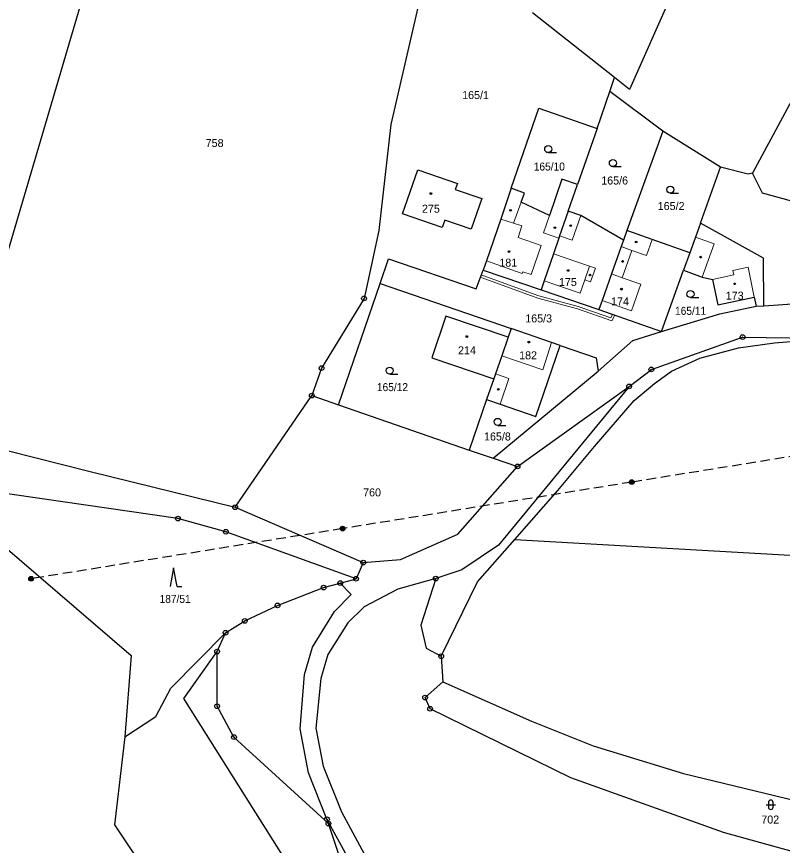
# Model space of a CAD drawing. Extents: x -754445 to -751443, y -1030748 to -1028224.
# Drawn here: x -752878.6 to -752716, y -1029419.8 to -1029243.8 of the extents above; entities that cross this region are included whole.
import ezdxf
from ezdxf.enums import TextEntityAlignment as Align

# ---------------------------------------------------------------- set-up
doc = ezdxf.new("R2010")
doc.units = 0
doc.header["$LTSCALE"] = 0.68
doc.linetypes.add('MEDIUM_DASHED', pattern=[4.5, 3, -1.5])
for name, color, linetype, lineweight in [('1', 7, 'Continuous', 25), ('13', 7, 'Continuous', 13), ('3', 7, 'Continuous', 25), ('4', 7, 'Continuous', 13), ('5', 7, 'Continuous', 25), ('6', 7, 'Continuous', 25), ('8', 7, 'Continuous', 25)]:
    doc.layers.add(name, color=color, linetype=linetype, lineweight=lineweight)
doc.layers.add('2', color=7, linetype='Continuous')

msp = doc.modelspace()

# ---------------------------------------------------------------- linework, layer by layer
at = {"layer": '1'}
for p, q in [((-752751.66, -1029256.75), (-752769.05, -1029243.04)), ((-752752.65, -1029259.71), (-752751.66, -1029256.75)), ((-752755.39, -1029267.58), (-752752.65, -1029259.71)), ((-752741.45, -1029268.15), (-752752.65, -1029259.71)), ((-752733.45, -1029287.72), (-752729.18, -1029275.82)), ((-752761.51, -1029285.16), (-752759.53, -1029279.48)), ((-752770.8, -1029281.31), (-752773.58, -1029280.27)), ((-752749.07, -1029289.28), (-752749.78, -1029291.31)), ((-752779.58, -1029297.65), (-752767.25, -1029301.84)), ((-752810.24, -1029326.24), (-752801.42, -1029300.5)), ((-752801.42, -1029300.5), (-752773.64, -1029310.06)), ((-752767.25, -1029301.84), (-752754.98, -1029306.01)), ((-752720, -1029305.22), (-752703.9, -1029304.12)), ((-752721.58, -1029305.33), (-752720, -1029305.22)), ((-752773.64, -1029310.06), (-752774.27, -1029311.9)), ((-752810.24, -1029326.24), (-752782.53, -1029335.85)), ((-752832.2, -1029347.99), (-752805.01, -1029359.76)), ((-752772.84, -1029354.85), (-752623.27, -1029363.43)), ((-752805.01, -1029359.76), (-752806.54, -1029363.17)), ((-752809.89, -1029364.09), (-752806.54, -1029363.17)), ((-752788.47, -1029379.62), (-752788.12, -1029385.09))]:
    msp.add_line(p, q, dxfattribs=at)
for points in [[(-752845.58, -1029166.38), (-752850.68, -1029190.24), (-752852.46, -1029198.42), (-752892.15, -1029333.05)], [(-752721.54, -1029198.49), (-752748.46, -1029259.28), (-752751.66, -1029256.75)], [(-752685.79, -1029207.91), (-752692.16, -1029223.36), (-752696.43, -1029228.8), (-752722.35, -1029277.04)], [(-752787.93, -1029230.89), (-752793.4, -1029241.9), (-752799.14, -1029266.71), (-752801.67, -1029289.26), (-752804.85, -1029303.67), (-752813.85, -1029318.47), (-752815.94, -1029324.28), (-752810.24, -1029326.24)], [(-752748.57, -1029322.36), (-752743.86, -1029318.74), (-752724.5, -1029311.89), (-752689.5, -1029312.41), (-752652.42, -1029315.06), (-752627.25, -1029314.34), (-752613.89, -1029305.67), (-752602.57, -1029294.23), (-752562.35, -1029261.32)], [(-752773.58, -1029280.27), (-752767.75, -1029263.27), (-752755.39, -1029267.58), (-752759.53, -1029279.48)], [(-752729.18, -1029275.82), (-752741.45, -1029268.15), (-752749.07, -1029289.28)], [(-752722.35, -1029277.04), (-752723.29, -1029277.26), (-752729.18, -1029275.82)], [(-752703.79, -1029285.82), (-752720.24, -1029281.3), (-752722.35, -1029277.04)], [(-752759.53, -1029279.48), (-752762.87, -1029278.37), (-752765.5, -1029286.08), (-752771.51, -1029283.25), (-752770.8, -1029281.31)], [(-752773.58, -1029280.27), (-752775.83, -1029286.81), (-752778.88, -1029295.72), (-752779.58, -1029297.65)], [(-752761.51, -1029285.16), (-752763.33, -1029290.4), (-752763.49, -1029290.86), (-752764.64, -1029294.18), (-752766.61, -1029299.95), (-752767.25, -1029301.84)], [(-752749.78, -1029291.31), (-752758.86, -1029286.08), (-752761.51, -1029285.16)], [(-752733.45, -1029287.72), (-752734.5, -1029290.63), (-752735.7, -1029293.98), (-752737.04, -1029297.7)], [(-752720, -1029305.22), (-752720.07, -1029295.15), (-752733.45, -1029287.72)], [(-752735.7, -1029293.98), (-752743.69, -1029291.17), (-752749.07, -1029289.28)], [(-752749.78, -1029291.31), (-752750.26, -1029292.67), (-752752.31, -1029298.47), (-752754.31, -1029304.13), (-752754.98, -1029306.01), (-752741.7, -1029310.68), (-752737.04, -1029297.7)], [(-752801.42, -1029300.5), (-752799.65, -1029295.29), (-752781.04, -1029301.66), (-752779.58, -1029297.65)], [(-752737.04, -1029297.7), (-752733.09, -1029299.12), (-752730.86, -1029299.63), (-752729.72, -1029305.01), (-752722, -1029303.37), (-752721.58, -1029305.33)], [(-752741.7, -1029310.68), (-752729.31, -1029306.97), (-752721.58, -1029305.33)], [(-752774.27, -1029311.9), (-752787.47, -1029307.45), (-752790.45, -1029316.29), (-752777.32, -1029320.72)], [(-752763.2, -1029313.64), (-752765.02, -1029313.02), (-752773.64, -1029310.06)], [(-752755.14, -1029319.09), (-752747.82, -1029312.62), (-752741.7, -1029310.68)], [(-752774.27, -1029311.9), (-752775.63, -1029315.83), (-752776.96, -1029319.7), (-752777.32, -1029320.72), (-752778.84, -1029325.14)], [(-752772.84, -1029354.85), (-752763.68, -1029344.42), (-752755.9, -1029335.07), (-752747.48, -1029325.32), (-752743.16, -1029321.72), (-752739.58, -1029319.13), (-752733.56, -1029316.35), (-752725.37, -1029314.13), (-752717.73, -1029313.07), (-752710.68, -1029312.55), (-752698.61, -1029312.55), (-752669.4, -1029316.09), (-752632.97, -1029317.72), (-752624.98, -1029316.73), (-752619.09, -1029314.66), (-752613.62, -1029312.3), (-752613.3, -1029312.12)], [(-752778.84, -1029325.14), (-752775.97, -1029326.13), (-752768.39, -1029328.74), (-752763.2, -1029313.64)], [(-752763.2, -1029313.64), (-752755.54, -1029316.27), (-752755.14, -1029319.09)], [(-752778.84, -1029325.14), (-752782.53, -1029335.85), (-752777.46, -1029337.58), (-752755.14, -1029319.09)], [(-752748.57, -1029322.36), (-752776.33, -1029356.05), (-752784.12, -1029361.3), (-752789.61, -1029363.16)], [(-752777.46, -1029337.58), (-752772.26, -1029339.33), (-752748.57, -1029322.36)], [(-752892.15, -1029333.05), (-752862.98, -1029340.4), (-752832.2, -1029347.99), (-752815.94, -1029324.28)], [(-752806.54, -1029363.17), (-752834.17, -1029353.21), (-752844.35, -1029350.41), (-752894.22, -1029343.14), (-752906.97, -1029339.67), (-752917.26, -1029331.82)], [(-752917.26, -1029331.82), (-752909.67, -1029342.86), (-752885.15, -1029352.98), (-752854.27, -1029379.48), (-752855.62, -1029396.74)], [(-752805.01, -1029359.76), (-752797.08, -1029359.13), (-752784.9, -1029353.69), (-752772.26, -1029339.33)], [(-752788.47, -1029379.62), (-752780.73, -1029363.83), (-752772.84, -1029354.85)], [(-752834.24, -1029374.66), (-752830.16, -1029372.13), (-752823.21, -1029368.86), (-752813.43, -1029365.06), (-752809.89, -1029364.09)], [(-752724, -1029526.69), (-752745.25, -1029498.54), (-752762.86, -1029482.12), (-752778.77, -1029469.33), (-752791.47, -1029450.09), (-752801.33, -1029434.99), (-752812.71, -1029414.25), (-752816.65, -1029404.38), (-752818.39, -1029395.06), (-752817.45, -1029383.52), (-752815.8, -1029377.73), (-752811.09, -1029370.16), (-752807.6, -1029366.56), (-752809.89, -1029364.09)], [(-752789.61, -1029363.16), (-752797.67, -1029365.41), (-752804.82, -1029369.17), (-752808.26, -1029372.56), (-752812.54, -1029379.26), (-752814.02, -1029384.35), (-752815.05, -1029394.91), (-752813.52, -1029402.95), (-752809.66, -1029412.67), (-752798.18, -1029433.88), (-752788.51, -1029448.64), (-752776.55, -1029465.81), (-752761.34, -1029478.56), (-752763.04, -1029468.37)], [(-752789.61, -1029363.16), (-752792.78, -1029373.05), (-752791.64, -1029377.92), (-752788.47, -1029379.62)], [(-752855.62, -1029396.74), (-752849.02, -1029392.43), (-752845.86, -1029386.42), (-752834.24, -1029374.66)], [(-752841.97, -1029469.65), (-752823.23, -1029451.51), (-752822.18, -1029421.86), (-752843.08, -1029388.61), (-752836.03, -1029378.63), (-752834.24, -1029374.66)], [(-752724, -1029526.69), (-752746.38, -1029514.49), (-752760.51, -1029500.43), (-752770.49, -1029491.67), (-752778.6, -1029479.58), (-752791.3, -1029456.48), (-752802.01, -1029433.98), (-752809.81, -1029422.81), (-752812.41, -1029415.16), (-752832.45, -1029396.8), (-752836.03, -1029390.24), (-752836.03, -1029378.63)], [(-752657.21, -1029435.95), (-752674.99, -1029431.56), (-752698.15, -1029425.51), (-752728.51, -1029417.08), (-752760.96, -1029405.46), (-752790.81, -1029390.78), (-752791.87, -1029388.4), (-752788.12, -1029385.09)], [(-752788.12, -1029385.09), (-752769.32, -1029393.45), (-752756.2, -1029398.64), (-752737.01, -1029404.56), (-752704.52, -1029412.39), (-752652.02, -1029424.42)], [(-752855.62, -1029396.74), (-752857.85, -1029415.42), (-752848.83, -1029428.96), (-752846.56, -1029439.44), (-752849.62, -1029471.84)]]:
    msp.add_lwpolyline(points, dxfattribs=at)
msp.add_lwpolyline([(-752787.69, -1029287.06), (-752788.23, -1029288.62), (-752796.66, -1029285.71), (-752793.43, -1029276.35), (-752785.03, -1029279.25), (-752785.47, -1029280.53), (-752779.87, -1029282.44), (-752782.11, -1029288.96)], close=True, dxfattribs=at)
at = {"layer": '13'}
msp.add_lwpolyline([(-752767.77, -1029303.13), (-752779.62, -1029298.83), (-752779.96, -1029298.7), (-752780.13, -1029299.16), (-752779.8, -1029299.29), (-752767.93, -1029303.61), (-752759.5, -1029305.87), (-752752.21, -1029308.41), (-752751.64, -1029307.19), (-752752.11, -1029307.02), (-752752.47, -1029307.79), (-752759.36, -1029305.39)], close=True, dxfattribs=at)
at = {"layer": '3'}
for p, q in [((-752765.743, -1029272.71), (-752763.993, -1029272.71)), ((-752752.023, -1029275.69), (-752750.273, -1029275.69)), ((-752739.833, -1029281.32), (-752738.083, -1029281.32)), ((-752735.553, -1029303.49), (-752733.803, -1029303.49)), ((-752799.393, -1029319.74), (-752797.643, -1029319.74)), ((-752776.473, -1029330.63), (-752774.723, -1029330.63)), ((-752844.53, -1029364.86), (-752843.534, -1029364.86)), ((-752719.511, -1029411.161), (-752717.509, -1029411.161)), ((-752719.011, -1029410.661), (-752719.011, -1029411.662)), ((-752718.009, -1029411.662), (-752718.009, -1029410.661))]:
    msp.add_line(p, q, dxfattribs=at)
msp.add_lwpolyline([(-752844.53, -1029364.86), (-752845.28, -1029360.86), (-752846.03, -1029364.86)], dxfattribs=at)
for centre in [(-752765.7429, -1029271.9598), (-752752.0229, -1029274.9398), (-752739.8329, -1029280.5698), (-752735.5529, -1029302.7398), (-752799.3929, -1029318.9898), (-752776.4729, -1029329.8798)]:
    msp.add_circle(centre, 0.75, dxfattribs=at)
for centre, start, end in [((-752718.51, -1029410.6609), 0, 180), ((-752718.51, -1029411.6609), 180, 359.98789)]:
    msp.add_arc(centre, 0.5, start, end, dxfattribs=at)
at = {"layer": '4'}
for p, q in [((-752773.12, -1029287.68), (-752771.51, -1029283.25)), ((-752766.74, -1029289.71), (-752765.5, -1029286.08)), ((-752758.86, -1029286.08), (-752760.69, -1029291.32)), ((-752773.12, -1029287.68), (-752775.83, -1029286.81)), ((-752771.32, -1029288.27), (-752773.12, -1029287.68)), ((-752772.14, -1029290.76), (-752771.32, -1029288.27)), ((-752763.49, -1029290.86), (-752766.74, -1029289.71)), ((-752767.25, -1029292.42), (-752772.14, -1029290.76)), ((-752760.69, -1029291.32), (-752763.33, -1029290.4)), ((-752743.69, -1029291.17), (-752744.89, -1029294.56)), ((-752730.54, -1029292.05), (-752734.5, -1029290.63)), ((-752769.34, -1029298.61), (-752767.25, -1029292.42)), ((-752750.26, -1029292.67), (-752748, -1029293.47)), ((-752748, -1029293.47), (-752750.04, -1029299.27)), ((-752744.89, -1029294.56), (-752748, -1029293.47)), ((-752730.54, -1029292.05), (-752733.09, -1029299.12)), ((-752756.97, -1029296.79), (-752764.64, -1029294.18)), ((-752778.88, -1029295.72), (-752771.25, -1029298.34)), ((-752756.97, -1029296.79), (-752757.97, -1029299.72)), ((-752755.74, -1029297.21), (-752756.97, -1029296.79)), ((-752755.74, -1029297.21), (-752756.74, -1029300.14)), ((-752726.57, -1029297.75), (-752723.34, -1029297.06)), ((-752723.34, -1029297.06), (-752722, -1029303.37)), ((-752771.25, -1029298.34), (-752771.13, -1029298)), ((-752771.13, -1029298), (-752769.34, -1029298.61)), ((-752752.31, -1029298.47), (-752750.04, -1029299.27)), ((-752726.37, -1029298.68), (-752730.86, -1029299.63)), ((-752726.37, -1029298.68), (-752726.57, -1029297.75)), ((-752766.61, -1029299.95), (-752758.94, -1029302.56)), ((-752757.97, -1029299.72), (-752758.94, -1029302.56)), ((-752756.74, -1029300.14), (-752757.97, -1029299.72)), ((-752750.04, -1029299.27), (-752746.08, -1029300.66)), ((-752746.08, -1029300.66), (-752748.06, -1029306.32)), ((-752754.31, -1029304.13), (-752748.06, -1029306.32)), ((-752766.92, -1029318.8), (-752765.02, -1029313.02)), ((-752766.92, -1029318.8), (-752775.63, -1029315.83)), ((-752774.1, -1029320.69), (-752776.96, -1029319.7)), ((-752775.97, -1029326.13), (-752774.1, -1029320.69))]:
    msp.add_line(p, q, dxfattribs=at)
at = {"layer": '5'}
for centre in [(-752790.6568, -1029281.3992), (-752773.7468, -1029284.9492), (-752760.9768, -1029288.2192), (-752764.3368, -1029288.6592), (-752747.0968, -1029291.6992), (-752774.0668, -1029293.7192), (-752733.3868, -1029294.8992), (-752749.9568, -1029295.8192), (-752761.5268, -1029297.7392), (-752756.8868, -1029298.7192), (-752726.1768, -1029300.5692), (-752750.1968, -1029301.6892), (-752783.0068, -1029311.7592), (-752769.8468, -1029312.9492), (-752776.3468, -1029322.9692)]:
    msp.add_circle(centre, 0.175, dxfattribs=at)
at = {"layer": '6', "linetype": 'MEDIUM_DASHED'}
msp.add_lwpolyline([(-752638.49, -1029325.08), (-752694.51, -1029334.07), (-752748.02, -1029342.67), (-752809.39, -1029352.53), (-752875.51, -1029363.18)], dxfattribs=at)
at = {"layer": '6'}
for centre, radius in [((-752748.0234, -1029342.6699), 0.5), ((-752748.0234, -1029342.6699), 0.4), ((-752748.0234, -1029342.6699), 0.3), ((-752748.0234, -1029342.6699), 0.2), ((-752748.0234, -1029342.6699), 0.1), ((-752809.3934, -1029352.5299), 0.5), ((-752809.3934, -1029352.5299), 0.4), ((-752809.3934, -1029352.5299), 0.3), ((-752809.3934, -1029352.5299), 0.2), ((-752809.3934, -1029352.5299), 0.1), ((-752875.5134, -1029363.1799), 0.5), ((-752875.5134, -1029363.1799), 0.4), ((-752875.5134, -1029363.1799), 0.3), ((-752875.5134, -1029363.1799), 0.2), ((-752875.5134, -1029363.1799), 0.1)]:
    msp.add_circle(centre, radius, dxfattribs=at)
at = {"layer": '8'}
for centre, radius in [((-752804.85, -1029303.6699), 0.5), ((-752804.85, -1029303.6699), 0.0303), ((-752724.5, -1029311.8899), 0.5), ((-752724.5, -1029311.8899), 0.0303), ((-752813.85, -1029318.4699), 0.5), ((-752743.86, -1029318.7399), 0.5), ((-752813.85, -1029318.4699), 0.0303), ((-752743.86, -1029318.7399), 0.0303), ((-752748.57, -1029322.3599), 0.5), ((-752748.57, -1029322.3599), 0.0303), ((-752815.94, -1029324.2799), 0.5), ((-752815.94, -1029324.2799), 0.0303), ((-752772.26, -1029339.3299), 0.5), ((-752772.26, -1029339.3299), 0.0303), ((-752832.2, -1029347.9899), 0.5), ((-752832.2, -1029347.9899), 0.0303), ((-752844.35, -1029350.4099), 0.5), ((-752844.35, -1029350.4099), 0.0303), ((-752834.17, -1029353.2099), 0.5), ((-752834.17, -1029353.2099), 0.0303), ((-752805.01, -1029359.7599), 0.5), ((-752805.01, -1029359.7599), 0.0303), ((-752809.89, -1029364.0899), 0.5), ((-752809.89, -1029364.0899), 0.0303), ((-752806.54, -1029363.1699), 0.5), ((-752806.54, -1029363.1699), 0.0303), ((-752789.61, -1029363.1599), 0.5), ((-752789.61, -1029363.1599), 0.0303), ((-752813.43, -1029365.0599), 0.5), ((-752813.43, -1029365.0599), 0.0303), ((-752823.21, -1029368.8599), 0.5), ((-752823.21, -1029368.8599), 0.0303), ((-752830.16, -1029372.1299), 0.5), ((-752830.16, -1029372.1299), 0.0303), ((-752834.24, -1029374.6599), 0.5), ((-752834.24, -1029374.6599), 0.0303), ((-752836.03, -1029378.6299), 0.5), ((-752836.03, -1029378.6299), 0.0303), ((-752788.47, -1029379.6199), 0.5), ((-752788.47, -1029379.6199), 0.0303), ((-752791.87, -1029388.3999), 0.5), ((-752791.87, -1029388.3999), 0.0303), ((-752836.03, -1029390.2399), 0.5), ((-752836.03, -1029390.2399), 0.0303), ((-752790.81, -1029390.7799), 0.5), ((-752790.81, -1029390.7799), 0.0303), ((-752832.45, -1029396.7999), 0.5), ((-752832.45, -1029396.7999), 0.0303), ((-752812.71, -1029414.2499), 0.5), ((-752812.41, -1029415.1599), 0.5), ((-752812.71, -1029414.2499), 0.0303), ((-752812.41, -1029415.1599), 0.0303)]:
    msp.add_circle(centre, radius, dxfattribs=at)

# ---------------------------------------------------------------- texts
at = {"layer": '2'}
for s, p in [('165/1', (-752781.17, -1029261.34)), ('758', (-752836.559, -1029271.516)), ('165/6', (-752751.65, -1029279.48)), ('165/2', (-752739.66, -1029284.9)), ('275', (-752790.649, -1029285.47)), ('181', (-752774.229, -1029296.92)), ('175', (-752761.579, -1029301.03)), ('173', (-752726.169, -1029303.93)), ('174', (-752750.499, -1029305.13)), ('165/3', (-752767.78, -1029308.76)), ('214', (-752782.999, -1029315.53)), ('182', (-752770.019, -1029316.6)), ('165/8', (-752776.53, -1029333.83)), ('760', (-752803.139, -1029345.696)), ('702', (-752718.619, -1029415.156))]:
    msp.add_text(s, height=1.7, dxfattribs=at).set_placement(p, align=Align.CENTER)
at = {"layer": '2', "width": 0.95}
for s, p in [('165/10', (-752765.519, -1029276.52)), ('165/11', (-752735.529, -1029307.15)), ('165/12', (-752798.809, -1029323.35)), ('187/51', (-752844.949, -1029368.32))]:
    msp.add_text(s, height=1.7, dxfattribs=at).set_placement(p, align=Align.CENTER)

doc.saveas('drawing.dxf')
